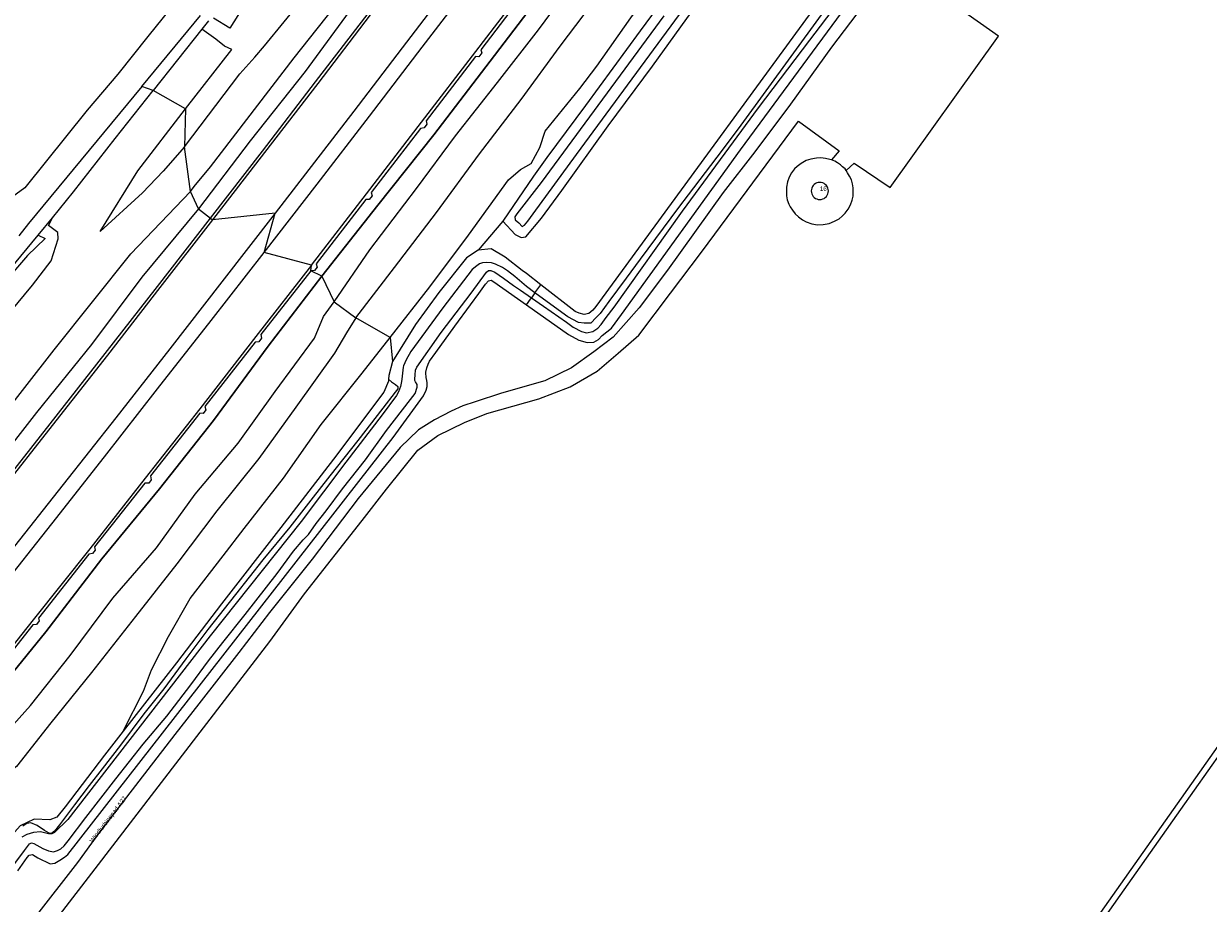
# Model space of a CAD drawing. Header units: metres. Extents: x 138165 to 154469, y 480134 to 494189.
# Tile 952 of 1056: x 151568 to 151897, y 480974 to 481218. Entities that reach past the tile are written whole.
import ezdxf

# ---------------------------------------------------------------- set-up
doc = ezdxf.new("R2010")
doc.units = ezdxf.units.M
doc.header["$LTSCALE"] = 0.001
doc.header["$MEASUREMENT"] = 0
doc.layers.add('TOP-L-topo objecten vlak', color=7, linetype='Continuous', lineweight=0)
doc.layers.add('TOP-T-topo huisnummering naamgeving', color=7, linetype='Continuous', lineweight=0)
doc.styles.add('Style-INTL_ISO', font='INTL_ISO.shx')

msp = doc.modelspace()

# ---------------------------------------------------------------- linework, layer by layer
at = {"layer": 'TOP-L-topo objecten vlak', "flags": 128}
for points in [[(151844.61, 481477.37), (151829.78, 481454.39), (151816.97, 481435.94), (151802.34, 481415.6), (151789.43, 481397.45), (151777.63, 481381.21), (151761.25, 481358.66), (151746.77, 481339.24), (151742.39, 481332.9), (151732.08, 481319.35), (151716.29, 481298.47), (151703.51, 481281.39), (151688.83, 481262.22), (151682.8, 481253.36), (151675.02, 481242.49), (151660.48, 481224.65), (151646.24, 481205.21), (151630.93, 481185.91), (151616.55, 481167.03)], [(151619.92, 481164.39), (151634.33, 481183.01), (151649.13, 481202.33), (151663.72, 481221.31), (151678.15, 481240.22), (151692.72, 481259.4), (151707.25, 481278.67), (151722.13, 481298.44), (151736.42, 481317.53), (151750.71, 481336.7), (151764.48, 481355.26), (151778.47, 481374.39), (151792.67, 481393.97), (151806.43, 481413.2), (151820.72, 481433.43), (151834.19, 481452.82), (151849.05, 481474.63)], [(151849.78, 481474.41), (151834.79, 481452.44), (151821.26, 481432.98), (151807.06, 481412.85), (151793.29, 481393.63), (151779.1, 481374.06), (151765.15, 481354.97), (151751.29, 481336.28), (151737.01, 481317.1), (151722.7, 481298.03), (151707.83, 481278.24), (151693.32, 481259.02), (151678.72, 481239.79), (151664.31, 481220.91), (151649.71, 481201.86), (151634.95, 481182.65), (151620.46, 481163.91)], [(151858.55, 481464.85), (151845.11, 481445.14), (151831.45, 481425.46), (151817.57, 481405.86), (151803.76, 481386.59), (151789.56, 481367.02), (151775.49, 481347.8), (151761.27, 481328.59), (151746.86, 481309.24), (151732.49, 481290.07), (151717.9, 481270.66), (151703.37, 481251.43), (151688.85, 481232.29), (151674.4, 481213.35), (151659.71, 481194.15), (151637.87, 481165.8)], [(151872.23, 481444.83), (151856.98, 481424.06), (151842.6, 481404.1), (151836.17, 481394.58), (151820.95, 481372.93), (151817.73, 481368.03), (151808.22, 481355.44), (151792.52, 481334.36), (151778.43, 481315.75), (151764.66, 481296.32), (151749.41, 481278.1), (151735.53, 481257.64), (151720.46, 481238.72), (151711.97, 481226.95), (151697.61, 481208.05), (151682.03, 481187.54), (151666.46, 481168), (151650.88, 481148.31)], [(151650.88, 481148.31), (151666.46, 481168), (151682.03, 481187.54), (151697.61, 481208.05), (151711.97, 481226.95), (151720.46, 481238.72), (151735.53, 481257.64), (151749.41, 481278.1), (151764.66, 481296.32), (151778.43, 481315.75), (151792.52, 481334.36), (151808.22, 481355.44), (151817.73, 481368.03), (151820.95, 481372.93), (151836.17, 481394.58), (151842.6, 481404.1), (151856.98, 481424.06), (151872.23, 481444.83)], [(151647.97, 481151.35), (151663.29, 481171.2), (151678.59, 481191.05), (151693.7, 481210.72), (151708.99, 481230.75), (151717.49, 481241.99), (151732, 481261.18), (151746.62, 481280.56), (151760.87, 481299.6), (151775.04, 481318.6), (151789.27, 481337.83), (151804.29, 481358.23), (151817.95, 481377.12), (151831.89, 481396.5), (151843.11, 481412.35), (151847.09, 481418.03), (151861.86, 481439.33)], [(151654.25, 481141.17), (151664.23, 481155.61), (151677.16, 481172.66), (151687.97, 481187.33), (151699.67, 481202.11), (151711.07, 481216.79), (151721.92, 481231.53), (151732.98, 481246.48), (151744.2, 481261.43), (151755.13, 481276.61), (151766.77, 481291.79), (151778.03, 481307.81), (151789.45, 481323.03), (151800.88, 481338.16), (151812.34, 481352.56), (151822.48, 481368.15), (151833.36, 481383.98), (151844.91, 481399.59), (151856.42, 481413.98), (151866.95, 481427.97), (151868.06, 481431.84)], [(151660.35, 481136.67), (151671.07, 481150.72), (151682.74, 481166.01), (151694.64, 481182.3), (151706.23, 481197.4), (151717.11, 481212.23), (151728.16, 481226.85), (151739.52, 481242.02), (151750.55, 481256.75), (151761.72, 481271.96), (151773.11, 481286.6), (151784.77, 481302.84), (151795.99, 481318.37), (151806.7, 481333.95), (151817.86, 481348.48), (151828.65, 481364.36), (151839.57, 481379.16), (151850.8, 481396.09), (151861.77, 481410.49), (151874.04, 481427.5)], [(151669.82, 481131.26), (151680.89, 481145.31), (151691.65, 481159.68), (151702.74, 481175.02), (151706.1, 481177.93), (151709.02, 481179.6), (151711.42, 481184.08), (151712.9, 481188.57), (151722.52, 481200.49), (151727.3, 481206.67), (151736.75, 481220.09), (151744.87, 481231.27), (151754.73, 481244.36), (151769.12, 481263.32), (151783.6, 481284.26), (151797.29, 481302.1), (151810.94, 481321.13), (151823.88, 481338.35), (151836.79, 481356.06), (151850.33, 481374.36), (151862.65, 481392.68), (151876.66, 481412.09), (151887.38, 481429.16)], [(151895, 481420.1), (151912.18, 481396.18), (151912.5, 481394.84), (151912.26, 481393.35), (151902.14, 481381.14), (151892.51, 481366.7), (151799.94, 481239.61), (151727, 481139.82), (151726.15, 481138.82), (151725.05, 481137.92), (151723.76, 481137.67), (151722.41, 481138.02), (151721.27, 481138.47), (151711.75, 481145.91)], [(151889.07, 481416.22), (151886.55, 481416.57), (151884.27, 481415.05), (151879.75, 481408.28), (151868.68, 481393.06), (151854.06, 481372.99), (151843.64, 481358.95), (151833.19, 481344.73), (151819.27, 481325.71), (151806.88, 481308.85), (151789.52, 481285.11), (151779.73, 481271.76), (151770.29, 481258.68), (151753.55, 481235.77), (151739.37, 481216.51), (151724.1, 481195.73), (151713.41, 481181.24), (151709.68, 481176.12), (151701.17, 481163.54)], [(151701.17, 481163.54), (151704.59, 481159.84), (151706.3, 481159.01), (151707.53, 481159.23), (151711.89, 481164.39), (151717.55, 481172.1), (151730.43, 481190.1), (151742.77, 481206.7), (151755.13, 481223.87), (151771.22, 481245.57), (151786.54, 481266.61), (151794.88, 481277.71), (151809.54, 481297.83), (151823.73, 481317.25), (151832.89, 481329.55), (151845.81, 481347.57), (151849.22, 481351.91), (151864.11, 481372.12), (151878.75, 481392.07), (151887.61, 481404.25), (151891.04, 481408.42), (151892.68, 481411.09), (151892.61, 481413.16), (151889.07, 481416.22)], [(151707.73, 481140.32), (151719.42, 481132.06), (151722.25, 481130.48), (151724.62, 481129.89), (151726.46, 481129.95), (151727.72, 481130.68), (151728.78, 481131.79), (151731.4, 481133.82), (151734.12, 481137.6), (151767.24, 481183.44), (151864.95, 481316.1), (151913.41, 481381.69), (151917.32, 481387.11), (151920.04, 481390.05)], [(151634.8, 481154.87), (151649.52, 481173.85), (151664.1, 481192.79), (151678.78, 481211.94), (151693.26, 481230.96), (151707.66, 481250.12), (151722.1, 481269.28), (151736.67, 481288.33), (151751.26, 481307.75), (151765.43, 481326.72), (151779.36, 481345.8), (151793.62, 481365.21), (151807.55, 481384.11)], [(151796.57, 481177.65), (151798.85, 481179.68), (151808.77, 481172.94), (151838.93, 481215.01), (151814.59, 481232.2), (151814.33, 481234.32), (151817.1, 481238.03), (151862.74, 481299.54), (151870.75, 481311.25), (151876.77, 481317.93), (151891.72, 481339.36), (151915.61, 481372.24), (151921.3, 481380.71), (151921.34, 481380.78)], [(151568.33, 481172.83), (151526.1, 481142.21), (151482.87, 481203.49), (151658.73, 481327.18), (151660.91, 481325.86), (151673.15, 481309.18), (151674.01, 481306.95), (151673.66, 481305.39), (151657.44, 481284.03), (151646.14, 481270.08), (151633.14, 481253.56), (151630.35, 481250), (151623.7, 481241.52), (151612.93, 481227.94), (151602.49, 481214.94), (151594.13, 481204.48), (151585.64, 481194.39), (151568.33, 481172.83)], [(151706.47, 481300.26), (151698.88, 481299.64), (151687.11, 481295.96), (151682.7, 481291.68), (151670.69, 481277.17), (151656.89, 481259.47), (151645.15, 481243.85), (151631.35, 481226.84), (151625.25, 481217.18), (151620.74, 481219.99)], [(151612.73, 481184.22), (151628.09, 481204.56), (151632.23, 481209.14), (151634.91, 481212.3), (151651.3, 481232.46), (151665.98, 481251.32), (151675.65, 481264.24), (151682.91, 481273.86), (151688.68, 481282.85), (151692.91, 481286.75), (151696.9, 481289.67), (151699.28, 481291.3), (151700.9, 481292.07)], [(151708.8, 481229.26), (151695.04, 481211.23), (151695.35, 481210.32), (151694.49, 481209.27), (151693.56, 481209.33), (151679.86, 481191.43), (151680.03, 481190.55), (151679.33, 481189.55), (151678.25, 481189.34), (151664.54, 481171.56), (151664.88, 481170.66), (151664.01, 481169.63), (151663.07, 481169.61), (151649.3, 481151.69), (151649.55, 481150.83), (151648.8, 481149.87), (151647.8, 481149.8)], [(151795.88, 481229.58), (151767.28, 481190.23), (151762.15, 481183.35), (151752.68, 481170.9), (151750.01, 481167.4), (151739.37, 481153.04), (151735.44, 481147.73), (151730.58, 481141.28), (151728.17, 481137.88), (151727.13, 481136.8), (151725.62, 481135.23), (151724.67, 481135.19), (151723.75, 481135.26), (151722.24, 481135.42), (151719.25, 481137.02), (151717.54, 481138.17), (151710.1, 481143.62)], [(151745.88, 481220.66), (151711.82, 481174.32), (151705.01, 481165.59), (151704.54, 481164.76), (151704.62, 481163.91), (151705.58, 481163.1), (151706.57, 481162.05), (151707.23, 481162.48), (151708.08, 481163.53), (151709.6, 481165.57), (151721.62, 481182.1), (151756.2, 481229.17)], [(151801.32, 481223.52), (151792.52, 481211.94), (151781.15, 481196.13), (151771.16, 481182.84), (151762.43, 481171.53), (151746.95, 481149.96), (151739.01, 481139.45), (151731.87, 481131.31), (151726.45, 481127.22), (151720.23, 481122.78), (151712.82, 481119.21), (151700.78, 481115.77), (151693.44, 481113.38), (151690.06, 481112.26), (151686.76, 481110.74), (151682.19, 481108.36), (151677.76, 481105.58), (151672.67, 481100.68), (151660.96, 481086.53), (151648.13, 481069.66), (151636.35, 481054.84), (151627.82, 481043.67), (151616.64, 481029.38), (151610.03, 481020.85), (151599.97, 481007.95), (151588.8, 480993.4), (151582.97, 480985.33), (151545.43, 480937.2)], [(151614.39, 481171.86), (151615.38, 481173.24), (151619.91, 481178.7), (151643.13, 481208.95), (151656.3, 481225.68)], [(151709.15, 481142.29), (151712.51, 481139.92), (151718.84, 481135.48), (151720.71, 481134.12), (151723.02, 481132.92), (151724.41, 481132.5), (151726.18, 481132.92), (151727.54, 481133.84), (151728.53, 481134.88), (151729.41, 481136.17), (151729.85, 481136.82), (151732.07, 481139.68), (151751.12, 481166.38), (151772.21, 481195.06), (151786.48, 481213.89), (151794.17, 481223.95)], [(151600.79, 481200.97), (151617.17, 481220.78)], [(151617.53, 481216.96), (151603.97, 481199.9)], [(151612.95, 481194.78), (151625.82, 481211.29), (151623.8, 481212.22), (151621.39, 481214.2), (151617.53, 481216.96)], [(151619.36, 481219.26), (151617.53, 481216.96)], [(152040.36, 481217.71), (152038.69, 481214.6), (152024.28, 481194.46), (152018.52, 481186.29), (152000, 481159.66), (151956.38, 481097.78), (151887.44, 481000), (151845.33, 480940.26), (151730.27, 480777.43), (151725.47, 480770.43), (151727.56, 480767.2)], [(151734.57, 480775.11), (151732.83, 480777.59), (151846.78, 480939.32), (151889.62, 481000), (151957.93, 481096.77), (152000, 481156.49), (152037.81, 481210.15), (152046.85, 481197.64), (152103.32, 481117.18), (152110.28, 481107.41), (152136.95, 481071.12)], [(151600.79, 481200.97), (151569.32, 481162.94), (151566.66, 481159.53)], [(151576.03, 481164.53), (151581.87, 481171.71), (151593.46, 481186.55), (151603.97, 481199.9)], [(151603.97, 481199.9), (151600.79, 481200.97)], [(151612.95, 481194.78), (151603.97, 481199.9)], [(151612.73, 481184.22), (151606.76, 481177.49), (151601, 481171.48), (151589.23, 481160.74), (151599.68, 481177.61), (151612.95, 481194.78)], [(151612.95, 481194.78), (151612.73, 481184.22)], [(151518.02, 480892.9), (151586.93, 480982.3), (151636.39, 481046.73), (151646.05, 481059.96), (151662.06, 481080.33), (151668.8, 481089.06), (151677.54, 481099.91), (151683.09, 481104.01), (151690.5, 481107.59), (151696.72, 481110.1), (151711.14, 481114.2), (151719.87, 481117.51), (151727.41, 481121.87), (151733.23, 481126.9), (151738.92, 481131.93), (151747.78, 481143.57), (151756.38, 481154.95), (151783.37, 481191.33), (151794.61, 481183.12), (151792.55, 481180.6)], [(151614.39, 481171.86), (151612.73, 481184.22)], [(151792.55, 481180.6), (151792.04, 481180.73), (151790.85, 481180.97), (151789.56, 481181.14), (151788.3, 481181.11), (151786.8, 481180.84), (151785.51, 481180.4), (151784.08, 481179.65), (151783, 481178.8), (151782.22, 481178.08), (151781.43, 481177), (151780.76, 481175.77), (151780.28, 481174.52), (151779.97, 481173.02), (151779.97, 481171.9), (151780.01, 481170.64), (151780.21, 481169.55), (151780.65, 481168.33), (151781.06, 481167.52), (151781.64, 481166.63), (151782.42, 481165.61), (151783.34, 481164.76), (151784.46, 481163.95), (151785.48, 481163.4), (151787.08, 481162.86), (151788.61, 481162.59), (151790.2, 481162.62), (151791.83, 481162.93), (151793.36, 481163.54), (151794.62, 481164.25), (151795.47, 481165), (151796.32, 481165.78), (151797.1, 481166.87), (151797.81, 481168.16), (151798.22, 481169.38), (151798.49, 481170.54), (151798.53, 481171.56), (151798.49, 481172.85), (151798.36, 481173.94), (151798.05, 481175.06), (151797.54, 481176.04), (151797, 481177.03), (151796.57, 481177.65)], [(151796.57, 481177.65), (151796.27, 481178.08), (151795.59, 481178.72), (151794.99, 481179.21), (151794.19, 481179.8), (151793.41, 481180.23), (151792.55, 481180.6)], [(151789.26, 481169.6), (151789.67, 481169.64), (151790.08, 481169.74), (151790.45, 481169.92), (151790.79, 481170.16), (151791.08, 481170.45), (151791.32, 481170.79), (151791.5, 481171.17), (151791.61, 481171.57), (151791.64, 481171.98), (151791.61, 481172.39), (151791.5, 481172.79), (151791.32, 481173.17), (151791.08, 481173.51), (151790.79, 481173.8), (151790.45, 481174.04), (151790.08, 481174.22), (151789.67, 481174.32), (151789.26, 481174.36), (151788.85, 481174.32), (151788.45, 481174.22), (151788.07, 481174.04), (151787.73, 481173.8), (151787.44, 481173.51), (151787.2, 481173.17), (151787.02, 481172.79), (151786.92, 481172.39), (151786.88, 481171.98), (151786.92, 481171.57), (151787.02, 481171.17), (151787.2, 481170.79), (151787.44, 481170.45), (151787.73, 481170.16), (151788.07, 481169.92), (151788.45, 481169.74), (151788.85, 481169.64), (151789.26, 481169.6)], [(151789.26, 481169.6), (151789.67, 481169.64), (151790.08, 481169.74), (151790.45, 481169.92), (151790.79, 481170.16), (151791.08, 481170.45), (151791.32, 481170.79), (151791.5, 481171.17), (151791.61, 481171.57), (151791.64, 481171.98), (151791.61, 481172.39), (151791.5, 481172.79), (151791.32, 481173.17), (151791.08, 481173.51), (151790.79, 481173.8), (151790.45, 481174.04), (151790.08, 481174.22), (151789.67, 481174.32), (151789.26, 481174.36), (151788.85, 481174.32), (151788.45, 481174.22), (151788.07, 481174.04), (151787.73, 481173.8), (151787.44, 481173.51), (151787.2, 481173.17), (151787.02, 481172.79), (151786.92, 481172.39), (151786.88, 481171.98), (151786.92, 481171.57), (151787.02, 481171.17), (151787.2, 481170.79), (151787.44, 481170.45), (151787.73, 481170.16), (151788.07, 481169.92), (151788.45, 481169.74), (151788.85, 481169.64), (151789.26, 481169.6)], [(151390.12, 480896.78), (151398.61, 480906.76), (151416.08, 480927.62), (151437.89, 480952.4), (151455.12, 480973.6), (151477.08, 481000.81), (151495.73, 481023.05), (151522.89, 481060.31), (151550.63, 481094.71), (151576.49, 481127.85), (151597.77, 481154.46), (151614.39, 481171.86)], [(151616.55, 481167.03), (151614.39, 481171.86)], [(151616.55, 481167.03), (151600.82, 481148.04), (151586.88, 481129.3), (151571.53, 481110.38), (151556.85, 481091.59), (151541.9, 481073.16), (151527.63, 481053.7), (151511.83, 481035.02), (151498.09, 481017.07), (151482.34, 480997.88), (151467.37, 480979.84), (151452.09, 480961.26), (151437.2, 480943.09), (151422.42, 480924.04), (151407.11, 480906.16), (151390.51, 480886.26)], [(151616.55, 481167.03), (151619.92, 481164.39)], [(151383.99, 480902.98), (151391.28, 480911.61), (151411.92, 480936.23), (151428.24, 480955.13), (151448.54, 480979.93), (151466.14, 481001.87), (151490.08, 481031.74), (151503.99, 481049.89), (151505.37, 481057.11), (151507.15, 481062.25), (151510.78, 481068.08), (151540.65, 481105.51), (151557.66, 481128.38), (151562.25, 481136.19), (151564.25, 481138.31), (151570.48, 481145.81), (151575.63, 481152.56), (151577.57, 481158.7), (151577.45, 481160.46), (151574.91, 481162.4), (151576.03, 481164.53)], [(151395.35, 480884.82), (151410.99, 480903.66), (151425.82, 480921.62), (151440.99, 480940.01), (151455.99, 480958.38), (151471.38, 480977.2), (151486.19, 480995.49), (151501.45, 481014.43), (151515.96, 481032.47), (151531.09, 481051.35), (151546.04, 481070.18), (151560.77, 481088.76), (151575.32, 481107.22), (151590.66, 481126.75), (151605.21, 481145.45), (151619.92, 481164.39)], [(151620.46, 481163.91), (151605.83, 481145.09), (151591.26, 481126.37), (151575.91, 481106.81), (151561.3, 481088.27), (151546.65, 481069.79), (151531.74, 481051.03), (151516.63, 481032.18), (151502.07, 481014.02), (151486.81, 480995.11), (151471.99, 480976.83), (151456.58, 480957.94), (151441.56, 480939.6), (151426.36, 480921.14), (151411.55, 480903.2), (151395.86, 480884.32)], [(151637.87, 481165.8), (151623.07, 481146.73), (151608.61, 481128.13), (151593.57, 481108.9), (151579, 481090.39), (151564.08, 481071.44), (151549.34, 481052.89), (151534.18, 481033.88), (151518.93, 481014.86), (151504.14, 480996.48), (151489.41, 480978.24), (151474.11, 480959.48), (151459.11, 480941.07), (151443.89, 480922.57), (151428.73, 480904.17), (151413.53, 480885.81)], [(151571.99, 481159.69), (151576.03, 481164.53)], [(151619.92, 481164.39), (151620.46, 481163.91)], [(151637.87, 481165.8), (151620.46, 481163.91)], [(151634.8, 481154.87), (151637.87, 481165.8)], [(151701.17, 481163.54), (151694.27, 481155.47)], [(151571.99, 481159.69), (151574, 481158.73), (151569.05, 481154.07), (151562.92, 481146.88), (151549.68, 481130.16), (151534.08, 481110.75), (151516.85, 481087.82), (151505.53, 481067.94), (151493.24, 481050.17), (151480.17, 481034.67), (151461.29, 481011.86), (151441.73, 480988.53), (151425.65, 480969.1), (151403.58, 480942.49), (151388.4, 480924.7), (151376.36, 480910.65)], [(151378.02, 480921), (151394.03, 480940.09), (151409.83, 480958.7), (151425.51, 480977.14), (151442.25, 480997.76), (151454.16, 481010.92), (151455.19, 481012.7), (151454.63, 481015.02), (151453.25, 481016.79), (151452.91, 481018.32), (151453.7, 481019.36), (151457.51, 481023.55), (151471.29, 481040.06), (151485.72, 481057.05), (151495.56, 481068.84), (151504.62, 481079.77), (151520.53, 481099.7), (151536.55, 481118.88), (151553.85, 481138.78), (151558.46, 481143.95), (151564.12, 481150.17), (151571.99, 481159.69)], [(151418.29, 480884.84), (151433.52, 480903.27), (151448.56, 480921.54), (151456.01, 480930.61), (151471.02, 480948.91), (151486.14, 480967.45), (151501.27, 480986.13), (151516.1, 481004.59), (151531.09, 481023.23), (151546.02, 481041.9), (151560.83, 481060.54), (151575.79, 481079.42), (151590.49, 481098.1), (151605.23, 481116.93), (151620.08, 481135.93), (151634.8, 481154.87)], [(151647.97, 481151.35), (151634.8, 481154.87)], [(151694.27, 481155.47), (151691.04, 481153.35), (151683.4, 481143.76), (151676.85, 481134.82), (151670.54, 481124.56)], [(151711.75, 481145.91), (151707.77, 481149.03), (151706.52, 481149.87), (151701.83, 481153.59), (151697.96, 481155.85), (151694.27, 481155.47)], [(151647.97, 481151.35), (151632.55, 481131.52), (151616.91, 481111.42), (151601.73, 481092.14), (151586.34, 481072.5), (151570.65, 481052.79), (151555.19, 481033.29), (151539.4, 481013.59), (151523.9, 480994.28), (151508.16, 480974.67), (151492.68, 480955.55), (151476.63, 480935.9), (151460.86, 480916.68), (151445.65, 480896.79), (151430.56, 480877.06)], [(151710.1, 481143.62), (151707.72, 481145.44), (151704.47, 481148.2), (151702.44, 481149.78), (151701.1, 481150.7), (151699.12, 481151.66), (151698.02, 481151.95), (151696.74, 481152.13), (151695.52, 481151.97), (151694.67, 481151.72), (151693.96, 481151.19), (151692.66, 481150.1), (151684.48, 481139.46), (151675.56, 481127.31), (151674.29, 481125.05), (151673.54, 481123.39), (151673.48, 481122.95), (151673.05, 481119.66), (151672.98, 481119.04), (151672.72, 481117.59), (151672.17, 481116.09), (151671.59, 481115.09), (151667.62, 481109.78), (151657.56, 481096.58), (151645.11, 481080.09), (151619.83, 481048.28), (151580.26, 480997.29), (151576.6, 480993.65), (151575.83, 480993.23), (151574.85, 480993.23), (151572.68, 480993.86), (151570.7, 480993.66), (151568.89, 480993.07), (151567.44, 480992.35)], [(151647.8, 481149.8), (151647.97, 481151.35)], [(151650.88, 481148.31), (151635.95, 481128.83), (151620.79, 481108.15), (151605.72, 481089.19), (151589.71, 481069.74), (151574.12, 481049.45), (151558.46, 481030.25), (151543.37, 481009.99), (151526.88, 480991.01), (151511.16, 480971.69), (151494.5, 480951.1), (151479.73, 480932.1), (151459.73, 480908.66), (151448.74, 480893.52), (151433.56, 480873.62)], [(151433.56, 480873.62), (151448.74, 480893.52), (151459.73, 480908.66), (151479.73, 480932.1), (151494.5, 480951.1), (151511.16, 480971.69), (151526.88, 480991.01), (151543.37, 481009.99), (151558.46, 481030.25), (151574.12, 481049.45), (151589.71, 481069.74), (151605.72, 481089.19), (151620.79, 481108.15), (151635.95, 481128.83), (151650.88, 481148.31)], [(151647.8, 481149.8), (151633.91, 481132.05), (151634.08, 481131.06), (151633.39, 481130.05), (151632.34, 481129.96), (151618.36, 481112.08), (151618.66, 481111.11), (151617.84, 481110.11), (151616.92, 481110.16), (151603.25, 481092.74), (151603.42, 481091.68), (151602.74, 481090.76), (151601.63, 481090.71), (151587.7, 481073.01), (151587.84, 481072.16), (151587.15, 481071.17), (151586.1, 481071.04), (151572.08, 481053.26), (151572.3, 481052.48), (151571.52, 481051.47), (151570.51, 481051.36), (151556.42, 481033.61)], [(151564.73, 480983.87), (151568.26, 480988.68), (151569.65, 480990.46), (151570.13, 480990.77), (151570.82, 480990.57), (151571.66, 480990.11), (151573.34, 480989.15), (151574.89, 480988.54), (151576.25, 480988.31), (151577.37, 480988.6), (151578.33, 480989.06), (151579.24, 480989.94), (151580.4, 480991.31), (151585.3, 480997.84), (151593.58, 481008.57), (151601.19, 481018.2), (151607.78, 481025.98), (151614.45, 481034.66), (151619.36, 481041.33), (151623.36, 481046.43), (151629.51, 481054.27), (151638.4, 481065.6), (151642.99, 481071.81), (151645.7, 481075), (151647.17, 481076.45), (151649.32, 481079.53), (151652.02, 481083.07), (151656.63, 481089.16), (151662.96, 481097.21), (151668.81, 481105.38), (151675.49, 481113.97), (151676.83, 481115.68), (151677.38, 481117.39), (151677.38, 481118.14), (151676.89, 481118.9), (151676.68, 481119.26), (151676.71, 481119.61), (151676.8, 481120.86), (151676.92, 481122.12), (151677.27, 481122.99), (151684.05, 481132.67), (151692.4, 481143.55), (151696.67, 481149.39), (151697.19, 481149.87), (151697.86, 481149.89), (151698.93, 481149.42), (151701.36, 481147.73), (151704.16, 481145.73), (151706.09, 481144.44), (151709.15, 481142.29)], [(151566.4, 480983.02), (151568.97, 480986.71), (151569.56, 480987.37), (151570.42, 480987.5), (151571.93, 480986.64), (151575.38, 480984.96), (151576.63, 480985.09), (151578.08, 480985.91), (151579.33, 480986.81), (151580.22, 480987.53), (151670.71, 481103.45), (151679.1, 481115.01), (151679.88, 481116.63), (151680.18, 481117.6), (151680.15, 481118.74), (151679.94, 481119.71), (151679.88, 481119.95), (151679.76, 481121.58), (151680.03, 481122.85), (151680.42, 481123.86), (151680.77, 481124.63), (151682.51, 481127.1), (151687.84, 481134.41), (151692.19, 481140.34), (151694.49, 481143.43), (151696.33, 481146.07), (151697.15, 481146.98), (151697.94, 481147.17), (151698.62, 481146.75), (151707.73, 481140.32)], [(151650.88, 481148.31), (151647.8, 481149.8)], [(151650.88, 481148.31), (151654.25, 481141.17)], [(151710.1, 481143.62), (151710.92, 481144.75), (151711.75, 481145.91)], [(151433.66, 480860.04), (151445.05, 480874.64), (151457.52, 480890.86), (151468.9, 480906.21), (151480.92, 480920.91), (151492.33, 480935.32), (151504.25, 480950.45), (151516.08, 480965.23), (151528.26, 480979.73), (151539.12, 480994.61), (151549, 481006.95), (151554.09, 481011.81), (151558.75, 481016.58), (151569.9, 481028.92), (151580.9, 481042.85), (151592.8, 481058.8), (151604.89, 481072.76), (151615.67, 481087.72), (151627.56, 481101.9), (151637.89, 481116.27), (151648.78, 481131.08), (151651.34, 481137.08), (151654.25, 481141.17)], [(151654.25, 481141.17), (151660.35, 481136.67)], [(151707.73, 481140.32), (151708.86, 481141.89), (151709.15, 481142.29)], [(151710.1, 481143.62), (151709.15, 481142.29)], [(151660.35, 481136.67), (151657.71, 481132.57), (151654.37, 481126.88), (151643.65, 481111.89), (151633.39, 481097.59), (151621.71, 481083.08), (151610.55, 481068.36), (151599.06, 481053.68), (151586.87, 481038.09), (151575.52, 481024.14), (151566.04, 481012), (151560.43, 481007.92), (151556.45, 481003.18), (151545.35, 480989.46), (151534.38, 480975.19), (151522.49, 480960.73), (151510.83, 480945.43), (151499.13, 480931.04), (151487.25, 480916.06), (151475.23, 480901.5), (151463.36, 480885.88), (151450.98, 480870.12), (151439.97, 480855.46)], [(151669.82, 481131.26), (151660.35, 481136.67)], [(151595.66, 481021.84), (151601.34, 481032.91), (151603.5, 481038.86), (151608.25, 481048.16), (151614.23, 481058.66), (151623.4, 481070.57), (151629.25, 481078.15), (151640.2, 481092.18), (151650.65, 481107.09), (151662.03, 481121.33), (151669.82, 481131.26)], [(151669.82, 481131.26), (151670.54, 481124.56)], [(151670.54, 481124.56), (151669.45, 481120.7), (151669.42, 481119.61)], [(151669.42, 481119.61), (151670.18, 481118.87), (151671.32, 481118.13), (151671.94, 481117.61), (151671.96, 481116.95), (151671.25, 481116), (151667.77, 481111.62), (151660.82, 481102.58), (151653.08, 481092.74), (151647.82, 481086.03), (151641.96, 481078.51), (151634.49, 481069.43), (151626.83, 481059.81), (151619.18, 481050.05), (151613.1, 481041.94), (151606.9, 481033.62), (151601.42, 481026.65), (151594.94, 481017.95), (151589.77, 481011.38), (151586.2, 481006.7), (151582.08, 481001.32), (151577.96, 480995.75), (151576.54, 480994.02), (151575.71, 480993.39), (151575.04, 480993.42), (151573.81, 480994.24), (151571.77, 480995.61), (151569.99, 480996.32), (151568.83, 480996.16), (151567.74, 480995.4)], [(151669.42, 481119.61), (151669.41, 481119.12), (151668.1, 481116), (151664.14, 481110.78), (151655.01, 481098.61), (151639.5, 481078.38), (151622.95, 481057.19), (151610.45, 481040.84), (151595.66, 481021.84)], [(151595.66, 481021.84), (151590.48, 481015.15), (151579.5, 481000.78), (151577.18, 480997.87), (151575.23, 480997.15), (151570.9, 480997.38), (151566.98, 480995.5), (151553.42, 480980.17), (151540.27, 480962.92), (151537.8, 480959.52), (151521, 480937.8), (151507.4, 480922.19), (151495.83, 480907.82), (151483.36, 480892.47), (151471.21, 480877.1), (151460.13, 480863.36), (151448.83, 480849.25)]]:
    msp.add_lwpolyline(points, dxfattribs=at)

# ---------------------------------------------------------------- texts
at = {"layer": 'TOP-T-topo huisnummering naamgeving', "style": 'Style-INTL_ISO'}
msp.add_text('16', height=1.25, dxfattribs=at).set_placement((151789.26, 481171.98))
msp.add_text('Windturbinepad A27', height=1.25, rotation=52.6, dxfattribs=at).set_placement((151587.18, 480990.69))

doc.saveas('drawing.dxf')
